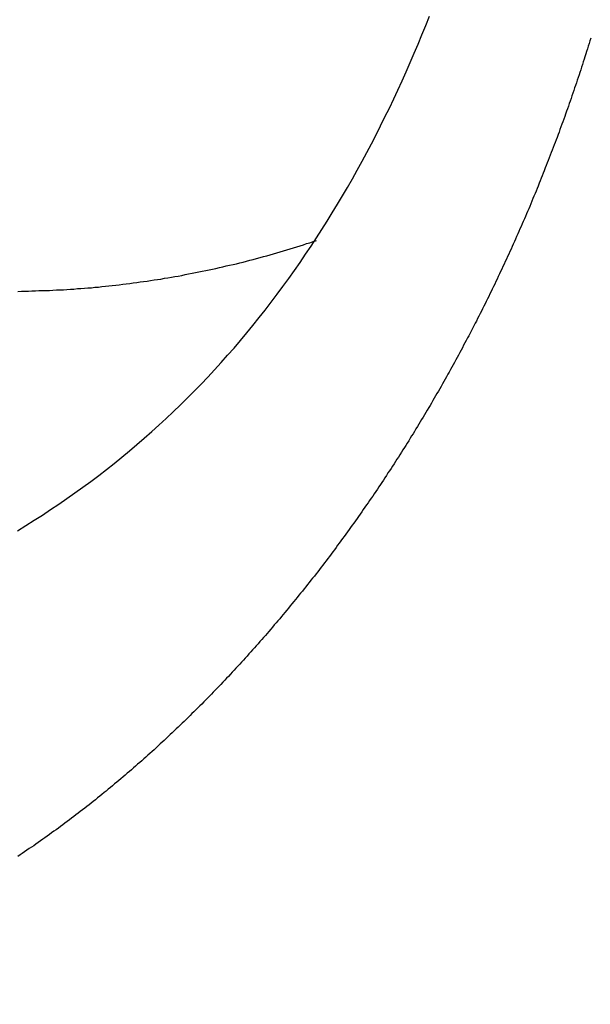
# Model space of a CAD drawing. Header units: millimetres. Extents: x -604189 to 881711, y -381903 to -7297.
# Tile 446 of 656: x -579556 to -579531, y -165098 to -165055. Entities that reach past the tile are written whole.
import ezdxf

# ---------------------------------------------------------------- set-up
doc = ezdxf.new("R2010")
doc.units = ezdxf.units.MM
doc.header["$LTSCALE"] = 100
doc.linetypes.add('0.5_0.5', pattern=[1, 0.5, -0.5])
doc.linetypes.add('ACAD_ISO04W100', pattern=[30.5, 24, -3, 0.5, -3])
doc.layers.get('Defpoints').update_dxf_attribs({"color": 30})
doc.layers.add('OPIS', color=7, linetype='Continuous')
doc.layers.add('strop osie', color=80, linetype='ACAD_ISO04W100', lineweight=5)
doc.styles.get("Standard").update_dxf_attribs({"font": 'romans.shx', "width": 0.5})
doc.dimstyles.new('1 50', dxfattribs={"dimtxt": 150, "dimasz": 80, "dimexe": 1, "dimexo": 1, "dimgap": 20, "dimtad": 1, "dimdec": 0, "dimlfac": 0.1, "dimtxsty": 'Standard', "dimblk": 'ARCHTICK', "dimcen": 200, "dimclrd": 2, "dimadec": 1, "dimazin": 0, "dimtfac": 1, "dimtdec": 0, "dimtmove": 0, "dimatfit": 3, "dimldrblk": 'ARCHTICK', "dimfxl": 120, "dimfxlon": 1, "dimtfill": 1, "dimarcsym": 0})

# ---------------------------------------------------------------- blocks, each defined once
blk = doc.blocks.new('_ArchTick')
at = {"layer": 'strop osie', "color": 0, "const_width": 0.15}
blk.add_lwpolyline([(-0.5, -0.5), (0.5, 0.5)], dxfattribs=at)
blk = doc.blocks.new('*D3294')
at = {"layer": 'Defpoints', "color": 0, "linetype": 'ByBlock', "lineweight": 5, "transparency": 16777216}
for p in [(-595783.126, -159420.303), (-593748.924, -159420.303), (-552118.935, -179940.303)]:
    blk.add_point(p, dxfattribs=at)
at = {"layer": 'OPIS', "color": 0, "linetype": 'Continuous', "lineweight": -2, "transparency": 16777216}
for p, q in [((-595723.126, -159420.303), (-595784.126, -159420.303)), ((-595723.126, -179940.303), (-595784.126, -179940.303))]:
    blk.add_line(p, q, dxfattribs=at)
at = {"layer": 'OPIS', "color": 2, "lineweight": -2, "transparency": 16777216}
blk.add_line((-595783.126, -179940.303), (-595783.126, -159420.303), dxfattribs=at)
at = {"layer": 'OPIS', "color": 2, "linetype": 'ByBlock', "lineweight": -2, "transparency": 16777216, "xscale": 80, "yscale": 80, "zscale": 80}
for p, rotation in [((-595783.126, -159420.303), 90), ((-595783.126, -179940.303), 270)]:
    blk.add_blockref('_ArchTick', p, dxfattribs=dict(at, rotation=rotation))
at = {"layer": 'OPIS', "color": 0, "linetype": 'ByBlock', "lineweight": 13, "transparency": 16777216, "insert": (-595878.126, -169680.303), "char_height": 150, "attachment_point": 5, "rotation": 90, "bg_fill": 3, "box_fill_scale": 1.1, "bg_fill_color": 256, "bg_fill_true_color": 13158600, "bg_fill_transparency": 0}
blk.add_mtext('2052', dxfattribs=at)

msp = doc.modelspace()

# ---------------------------------------------------------------- dimensions: what is measured, and where the dimension line sits
at = {"layer": 'OPIS', "color": 0, "linetype": 'ByBlock', "lineweight": 13}
dim = msp.add_linear_dim(base=(-595783.126, -159420.303), p1=(-552118.935, -179940.303), p2=(-593748.924, -159420.303), angle=90, dimstyle='1 50', override={"dimtmove": 1, "dimfxl": 60, "dimarcsym": 1}, dxfattribs=at)
dim.commit()
dim.dimension.update_dxf_attribs({"geometry": '*D3294', "text_midpoint": (-595878.126, -169680.303)})

# ---------------------------------------------------------------- next in the draw order: hatches: boundary and pattern name
at = {"layer": 'OPIS', "linetype": '0.5_0.5', "lineweight": 13}
h = msp.add_hatch(dxfattribs=at)
h.set_pattern_fill('ANSI37', color=0, scale=130)
h.set_pattern_definition([(45, (-597218.54, 256668.8), (-291.85832, 291.85832), []), (135, (-597218.54, 256668.8), (-291.85832, -291.85832), [])])
edge = h.paths.add_edge_path(flags=16)
edge.add_line((-570958.916, -168985.281), (-571058.916, -168985.281))
edge.add_line((-571058.916, -168985.281), (-572598.916, -168985.281))
edge.add_line((-572598.916, -168985.281), (-572598.915, -170470.3))
edge.add_line((-572598.915, -170470.3), (-570825.763, -170470.3))
edge.add_arc((-570508.916, -170339.099), 342.937, 180, 202.49364, ccw=False)
edge.add_arc((-570508.916, -170339.099), 342.937, 90, 180, ccw=False)
edge.add_line((-570508.916, -169996.163), (-570508.916, -169764.704))
edge.add_arc((-570058.916, -168985.281), 900, 180, 240, ccw=False)
edge = h.paths.add_edge_path(flags=17)
edge.add_line((-569358.915, -170085.281), (-569358.916, -168985.281))
edge.add_line((-569358.916, -168985.281), (-569358.917, -168985.281))
edge.add_line((-569358.917, -168985.281), (-569958.916, -168985.281))
edge.add_line((-569958.916, -168985.281), (-570058.916, -168985.281))
edge.add_line((-570058.916, -168985.281), (-570058.916, -168925.281))
edge.add_line((-570058.916, -168925.281), (-569958.916, -168925.281))
edge.add_line((-569958.916, -168925.281), (-569958.916, -168865.281))
edge.add_line((-569958.916, -168865.281), (-569358.916, -168865.281))
edge.add_line((-569358.916, -168865.281), (-569358.917, -166865.281))
edge.add_line((-569358.917, -166865.281), (-574098.917, -166865.286))
edge.add_line((-574098.917, -166865.286), (-574098.914, -171970.3))
edge.add_line((-574098.914, -171970.3), (-572608.913, -171970.3))
edge.add_line((-572608.913, -171970.3), (-571504.913, -170590.3))
edge.add_line((-571504.913, -170590.3), (-572718.915, -170590.3))
edge.add_line((-572718.915, -170590.3), (-572718.916, -168865.281))
edge.add_line((-572718.916, -168865.281), (-571058.916, -168865.281))
edge.add_line((-571058.916, -168865.281), (-571058.916, -168925.281))
edge.add_line((-571058.916, -168925.281), (-570958.916, -168925.281))
edge.add_line((-570958.916, -168925.281), (-570958.916, -168985.281))
edge.add_arc((-570058.916, -168985.281), 900, 180, 240)
edge.add_line((-570508.916, -169764.704), (-570508.916, -169996.163))
edge.add_arc((-570508.916, -170339.099), 342.937, 0, 90, ccw=False)
edge.add_arc((-570508.916, -170339.099), 342.937, 208.97989, 360, ccw=False)
edge.add_line((-570808.913, -170505.253), (-570808.913, -171171.086))
edge.add_arc((-570808.913, -171220.3), 49.214, 0, 90, ccw=False)
edge.add_arc((-570808.913, -171220.3), 49.214, 270, 360, ccw=False)
edge.add_line((-570808.913, -171269.514), (-570808.913, -171970.3))
edge.add_line((-570808.913, -171970.3), (-569358.914, -171970.3))
edge.add_line((-569358.914, -171970.3), (-569358.915, -170085.281))
h.paths.add_polyline_path([(-561118.924, -159870.303), (-590334.655, -159870.303), (-590334.655, -161470.303), (-562318.924, -161470.303), (-562318.924, -172095.292), (-561118.924, -172095.291), (-561118.924, -168350.303), (-552073.919, -168350.303), (-552073.92, -167150.303), (-561118.924, -167150.303)])
h.paths.add_polyline_path([(-572856.927, -169813.68), (-569451.07, -169813.68), (-569451.07, -169408.68), (-572856.927, -169408.68)], flags=16)
at = {"layer": 'OPIS', "linetype": 'ByBlock', "lineweight": 15}
h = msp.add_hatch(dxfattribs=at)
h.set_pattern_fill('ANSI37', color=0, scale=80, angle=45)
h.set_pattern_definition([(90, (-298582.96, 32475.8), (-254, 0), []), (180, (-298582.96, 32475.8), (-3e-14, -254), [])])
edge = h.paths.add_edge_path()
edge.add_arc((-579589.086, -167378.931), 50, 0, 90)
edge.add_line((-579589.086, -167328.931), (-579794.086, -167328.93))
edge.add_arc((-579794.086, -167378.93), 50, 89.9996, 180)
edge.add_line((-579844.086, -167378.93), (-579844.086, -167822.93))
edge.add_arc((-579794.086, -167822.93), 50, 180, 270)
edge.add_line((-579794.086, -167872.93), (-579589.085, -167872.931))
edge.add_arc((-579589.086, -167822.931), 50, 270.0014, 360)
edge.add_line((-579539.086, -167822.931), (-579539.086, -167378.931))
edge = h.paths.add_edge_path()
edge.add_arc((-579589.086, -167378.931), 50, 0, 90)
edge.add_line((-579589.086, -167328.931), (-579794.086, -167328.93))
edge.add_arc((-579794.086, -167378.93), 50, 89.9996, 180)
edge.add_line((-579844.086, -167378.93), (-579844.086, -167822.93))
edge.add_arc((-579794.086, -167822.93), 50, 180, 270)
edge.add_line((-579794.086, -167872.93), (-579589.085, -167872.931))
edge.add_arc((-579589.086, -167822.931), 50, 270.0014, 360)
edge.add_line((-579539.086, -167822.931), (-579539.086, -167378.931))
edge = h.paths.add_edge_path()
edge.add_line((-579899.087, -167300.93), (-579424.086, -167300.93))
edge.add_line((-579424.086, -167300.93), (-579424.086, -167900.93))
edge.add_line((-579424.086, -167900.93), (-579898.789, -167900.93))
edge.add_arc((-579899.086, -167892.935), 8, 180, 272.1285, ccw=False)
edge.add_line((-579907.086, -167892.935), (-579907.086, -167308.93))
edge.add_arc((-579899.086, -167308.93), 8, 90.0036, 180, ccw=False)
h.paths.add_polyline_path([(-581519.932, -164217.829), (-581520.004, -164223.092), (-581520.079, -164228.355), (-581520.156, -164233.617), (-581520.235, -164238.88), (-581520.318, -164244.143), (-581520.402, -164249.406), (-581520.489, -164254.669), (-581520.579, -164259.931), (-581520.671, -164265.194), (-581520.766, -164270.457), (-581520.863, -164275.719), (-581520.962, -164280.982), (-581521.064, -164286.244), (-581521.169, -164291.506), (-581521.276, -164296.769), (-581521.386, -164302.031), (-581521.498, -164307.293), (-581521.613, -164312.556), (-581521.73, -164317.818), (-581521.85, -164323.08), (-581521.972, -164328.342), (-581522.097, -164333.604), (-581522.225, -164338.866), (-581522.355, -164344.127), (-581522.488, -164349.389), (-581522.623, -164354.651), (-581522.76, -164359.913), (-581522.901, -164365.174), (-581523.043, -164370.436), (-581523.189, -164375.697), (-581523.337, -164380.958), (-581523.487, -164386.22), (-581523.64, -164391.481), (-581523.795, -164396.742), (-581523.953, -164402.003), (-581874.489, -164402.003), (-581874.664, -164396.198), (-581874.835, -164390.392), (-581875.003, -164384.587), (-581875.168, -164378.781), (-581875.329, -164372.976), (-581875.488, -164367.17), (-581875.643, -164361.364), (-581875.796, -164355.558), (-581875.945, -164349.752), (-581876.092, -164343.946), (-581876.235, -164338.14), (-581876.375, -164332.334), (-581876.512, -164326.527), (-581876.646, -164320.721), (-581876.777, -164314.914), (-581876.904, -164309.108), (-581877.029, -164303.301), (-581877.151, -164297.495), (-581877.269, -164291.688), (-581877.385, -164285.881), (-581877.497, -164280.074), (-581877.606, -164274.267), (-581877.713, -164268.461), (-581877.816, -164262.653), (-581877.916, -164256.846), (-581878.014, -164251.039), (-581878.108, -164245.232), (-581878.199, -164239.425), (-581878.287, -164233.618), (-581878.372, -164227.81), (-581878.454, -164222.003), (-581878.533, -164216.196), (-581878.609, -164210.388), (-581878.682, -164204.581), (-581878.751, -164198.773), (-581878.818, -164192.966), (-581878.881, -164187.158), (-581878.941, -164181.35), (-581878.997, -164175.543), (-581879.051, -164169.735), (-581879.101, -164163.927), (-581879.147, -164158.12), (-581879.191, -164152.312), (-581879.231, -164146.504), (-581879.267, -164140.696), (-581879.301, -164134.888), (-581879.332, -164129.081), (-581879.361, -164123.273), (-581879.388, -164117.465), (-581879.413, -164111.657), (-581879.437, -164105.849), (-581879.459, -164100.041), (-581879.475, -164094.233), (-581879.48, -164088.425), (-581879.472, -164082.617), (-581879.448, -164076.809), (-581879.406, -164071.002), (-581879.347, -164065.194), (-581879.269, -164059.387), (-581879.171, -164053.58), (-581879.054, -164047.773), (-581878.917, -164041.967), (-581878.759, -164036.161), (-581878.581, -164030.356), (-581878.381, -164024.551), (-581878.159, -164018.747), (-581877.914, -164012.944), (-581877.642, -164007.143), (-581877.341, -164001.342), (-581877.009, -163995.544), (-581876.642, -163989.748), (-581876.238, -163983.954), (-581875.795, -163978.163), (-581875.304, -163972.376), (-581874.753, -163966.594), (-581874.129, -163960.82), (-581873.419, -163955.056), (-581872.605, -163949.306), (-581871.67, -163943.574), (-581870.596, -163937.865), (-581869.362, -163932.188), (-581867.941, -163926.557), (-581866.302, -163920.987), (-581864.416, -163915.495), (-581862.246, -163910.11), (-581859.744, -163904.869), (-581856.869, -163899.824), (-581853.582, -163895.036), (-581849.851, -163890.591), (-581845.671, -163886.563), (-581841.105, -163882.977), (-581836.224, -163879.833), (-581831.097, -163877.106), (-581825.784, -163874.761), (-581820.336, -163872.759), (-581814.785, -163871.064), (-581809.154, -163869.636), (-581803.468, -163868.44), (-581797.747, -163867.44), (-581792, -163866.603), (-581786.235, -163865.9), (-581780.458, -163865.297), (-581774.674, -163864.778), (-581768.884, -163864.334), (-581763.088, -163863.958), (-581757.289, -163863.646), (-581751.486, -163863.39), (-581745.681, -163863.186), (-581739.874, -163863.026), (-581734.068, -163862.906), (-581728.26, -163862.819), (-581722.453, -163862.761), (-581716.645, -163862.725), (-581710.837, -163862.707), (-581705.029, -163862.7), (-581699.221, -163862.698), (-581693.958, -163862.699), (-581688.694, -163862.704), (-581683.431, -163862.718), (-581678.167, -163862.744), (-581672.904, -163862.788), (-581667.641, -163862.852), (-581662.379, -163862.942), (-581657.117, -163863.062), (-581651.856, -163863.215), (-581646.596, -163863.407), (-581641.337, -163863.64), (-581636.081, -163863.919), (-581630.828, -163864.249), (-581625.579, -163864.634), (-581620.334, -163865.078), (-581615.096, -163865.587), (-581609.864, -163866.17), (-581604.645, -163866.847), (-581599.442, -163867.642), (-581594.263, -163868.578), (-581589.115, -163869.676), (-581584.013, -163870.965), (-581578.971, -163872.474), (-581574.009, -163874.23), (-581569.153, -163876.259), (-581564.436, -163878.591), (-581559.896, -163881.253), (-581555.585, -163884.268), (-581551.554, -163887.652), (-581547.857, -163891.394), (-581544.534, -163895.471), (-581541.574, -163899.824), (-581538.952, -163904.387), (-581536.64, -163909.114), (-581534.606, -163913.968), (-581532.817, -163918.918), (-581531.241, -163923.939), (-581529.854, -163929.016), (-581528.636, -163934.137), (-581527.564, -163939.29), (-581526.619, -163944.467), (-581525.784, -163949.663), (-581525.048, -163954.875), (-581524.397, -163960.099), (-581523.818, -163965.33), (-581523.302, -163970.568), (-581522.84, -163975.811), (-581522.421, -163981.058), (-581522.037, -163986.308), (-581521.685, -163991.559), (-581521.363, -163996.813), (-581521.067, -164002.068), (-581520.796, -164007.324), (-581520.549, -164012.582), (-581520.322, -164017.84), (-581520.116, -164023.1), (-581519.928, -164028.36), (-581519.759, -164033.621), (-581519.607, -164038.882), (-581519.472, -164044.144), (-581519.354, -164049.406), (-581519.252, -164054.668), (-581519.166, -164059.931), (-581519.096, -164065.194), (-581519.041, -164070.457), (-581519.001, -164075.72), (-581518.976, -164080.984), (-581518.964, -164086.247), (-581518.964, -164091.51), (-581518.974, -164096.774), (-581518.991, -164102.037), (-581519.012, -164107.301), (-581519.034, -164112.564), (-581519.057, -164117.828), (-581519.081, -164123.091), (-581519.107, -164128.354), (-581519.135, -164133.618), (-581519.165, -164138.881), (-581519.197, -164144.144), (-581519.232, -164149.408), (-581519.269, -164154.671), (-581519.31, -164159.934), (-581519.353, -164165.198), (-581519.399, -164170.461), (-581519.447, -164175.724), (-581519.498, -164180.987), (-581519.552, -164186.25), (-581519.609, -164191.513), (-581519.668, -164196.777), (-581519.73, -164202.04), (-581519.795, -164207.303), (-581519.862, -164212.566)])
h.paths.add_polyline_path([(-582118.924, -164407.051), (-579418.924, -164407.051), (-579418.924, -162910.783), (-582118.924, -162910.783)])
h.paths.add_polyline_path([(-581950.717, -164839.225), (-581944.91, -164839.127), (-581939.103, -164839.033), (-581933.295, -164838.942), (-581927.488, -164838.854), (-581921.681, -164838.769), (-581915.873, -164838.687), (-581910.066, -164838.608), (-581904.259, -164838.532), (-581898.451, -164838.459), (-581892.644, -164838.39), (-581886.836, -164838.323), (-581881.028, -164838.26), (-581875.221, -164838.2), (-581869.413, -164838.144), (-581863.605, -164838.09), (-581857.798, -164838.04), (-581851.99, -164837.994), (-581846.182, -164837.95), (-581840.374, -164837.91), (-581834.567, -164837.874), (-581828.759, -164837.84), (-581822.951, -164837.809), (-581817.143, -164837.78), (-581811.335, -164837.753), (-581805.527, -164837.728), (-581799.719, -164837.704), (-581793.912, -164837.682), (-581788.104, -164837.666), (-581782.296, -164837.661), (-581776.488, -164837.669), (-581770.68, -164837.693), (-581764.872, -164837.735), (-581759.065, -164837.794), (-581753.257, -164837.872), (-581747.45, -164837.97), (-581741.643, -164838.087), (-581735.837, -164838.224), (-581730.031, -164838.382), (-581724.226, -164838.56), (-581718.422, -164838.76), (-581712.618, -164838.982), (-581706.815, -164839.227), (-581701.013, -164839.499), (-581695.213, -164839.8), (-581689.415, -164840.132), (-581683.618, -164840.499), (-581677.825, -164840.903), (-581672.034, -164841.346), (-581666.246, -164841.837), (-581660.465, -164842.388), (-581654.691, -164843.012), (-581648.927, -164843.722), (-581643.176, -164844.536), (-581637.444, -164845.471), (-581631.736, -164846.545), (-581626.059, -164847.779), (-581620.428, -164849.2), (-581614.858, -164850.839), (-581609.366, -164852.725), (-581603.98, -164854.895), (-581598.739, -164857.397), (-581593.694, -164860.272), (-581588.906, -164863.559), (-581584.462, -164867.29), (-581580.433, -164871.47), (-581576.847, -164876.036), (-581573.704, -164880.917), (-581570.976, -164886.044), (-581568.631, -164891.357), (-581566.63, -164896.805), (-581564.934, -164902.356), (-581563.507, -164907.987), (-581562.31, -164913.673), (-581561.31, -164919.394), (-581560.474, -164925.141), (-581559.77, -164930.906), (-581559.168, -164936.683), (-581558.648, -164942.467), (-581558.204, -164948.257), (-581557.829, -164954.053), (-581557.516, -164959.852), (-581557.261, -164965.655), (-581557.056, -164971.46), (-581556.897, -164977.267), (-581556.776, -164983.073), (-581556.69, -164988.881), (-581556.631, -164994.688), (-581556.596, -165000.496), (-581556.577, -165006.304), (-581556.57, -165012.112), (-581556.569, -165017.92), (-581556.57, -165023.183), (-581556.575, -165028.447), (-581556.588, -165033.71), (-581556.615, -165038.974), (-581556.658, -165044.237), (-581556.723, -165049.5), (-581556.813, -165054.762), (-581556.932, -165060.024), (-581557.086, -165065.285), (-581557.277, -165070.545), (-581557.51, -165075.804), (-581557.79, -165081.06), (-581558.119, -165086.313), (-581558.504, -165091.562), (-581558.949, -165096.807), (-581559.458, -165102.045), (-581560.04, -165107.276), (-581560.717, -165112.496), (-581561.513, -165117.699), (-581562.448, -165122.878), (-581563.547, -165128.026), (-581564.836, -165133.128), (-581566.345, -165138.17), (-581568.1, -165143.132), (-581570.129, -165147.988), (-581572.461, -165152.705), (-581575.123, -165157.245), (-581578.139, -165161.556), (-581581.522, -165165.587), (-581585.265, -165169.284), (-581589.342, -165172.607), (-581593.694, -165175.567), (-581598.257, -165178.189), (-581602.985, -165180.501), (-581607.838, -165182.535), (-581612.788, -165184.324), (-581617.81, -165185.9), (-581622.887, -165187.287), (-581628.007, -165188.505), (-581633.16, -165189.577), (-581638.337, -165190.522), (-581643.534, -165191.357), (-581648.746, -165192.093), (-581653.969, -165192.744), (-581659.201, -165193.323), (-581664.439, -165193.839), (-581669.682, -165194.301), (-581674.929, -165194.72), (-581680.178, -165195.104), (-581685.43, -165195.456), (-581690.683, -165195.778), (-581695.938, -165196.074), (-581701.195, -165196.345), (-581706.452, -165196.592), (-581711.711, -165196.819), (-581716.97, -165197.025), (-581722.23, -165197.213), (-581727.491, -165197.382), (-581732.752, -165197.534), (-581738.014, -165197.669), (-581743.276, -165197.787), (-581748.539, -165197.889), (-581753.801, -165197.975), (-581759.064, -165198.045), (-581764.327, -165198.1), (-581769.591, -165198.14), (-581774.854, -165198.165), (-581780.118, -165198.177), (-581785.381, -165198.177), (-581790.644, -165198.167), (-581795.908, -165198.15), (-581801.171, -165198.129), (-581806.435, -165198.107), (-581811.698, -165198.084), (-581816.961, -165198.06), (-581822.225, -165198.034), (-581827.488, -165198.006), (-581832.752, -165197.976), (-581838.015, -165197.944), (-581843.278, -165197.909), (-581848.541, -165197.872), (-581853.805, -165197.831), (-581859.068, -165197.788), (-581864.331, -165197.742), (-581869.594, -165197.694), (-581874.858, -165197.643), (-581880.121, -165197.589), (-581885.384, -165197.532), (-581890.647, -165197.473), (-581895.91, -165197.411), (-581901.173, -165197.346), (-581906.436, -165197.279), (-581911.699, -165197.209), (-581916.962, -165197.137), (-581922.225, -165197.062), (-581927.488, -165196.985), (-581932.751, -165196.906), (-581938.014, -165196.823), (-581943.276, -165196.739), (-581948.539, -165196.652), (-581953.802, -165196.562), (-581959.064, -165196.47), (-581964.327, -165196.375), (-581969.59, -165196.278), (-581974.852, -165196.179), (-581980.115, -165196.077), (-581985.377, -165195.972), (-581990.639, -165195.865), (-581995.902, -165195.755), (-582001.164, -165195.643), (-582006.426, -165195.528), (-582011.688, -165195.411), (-582016.95, -165195.291), (-582022.212, -165195.169), (-582027.474, -165195.044), (-582032.736, -165194.916), (-582037.998, -165194.786), (-582043.26, -165194.653), (-582048.521, -165194.518), (-582053.783, -165194.381), (-582059.045, -165194.24), (-582064.306, -165194.098), (-582069.568, -165193.952), (-582074.829, -165193.804), (-582080.09, -165193.654), (-582085.351, -165193.501), (-582090.613, -165193.346), (-582095.874, -165193.188), (-582095.874, -164842.652), (-582090.068, -164842.477), (-582084.263, -164842.306), (-582078.457, -164842.138), (-582072.652, -164841.973), (-582066.846, -164841.812), (-582061.04, -164841.653), (-582055.235, -164841.498), (-582049.429, -164841.345), (-582043.623, -164841.196), (-582037.817, -164841.049), (-582032.01, -164840.906), (-582026.204, -164840.766), (-582020.398, -164840.629), (-582014.591, -164840.495), (-582008.785, -164840.364), (-582002.978, -164840.237), (-581997.172, -164840.112), (-581991.365, -164839.99), (-581985.558, -164839.872), (-581979.752, -164839.756), (-581973.945, -164839.644), (-581968.138, -164839.535), (-581962.331, -164839.428), (-581956.524, -164839.325)])
edge = h.paths.add_edge_path()
edge.add_arc((-581748.924, -162268.543), 50, 0, 90.0004)
edge.add_line((-581748.924, -162218.543), (-581953.924, -162218.545))
edge.add_arc((-581953.924, -162268.545), 50, 90.0009, 180)
edge.add_line((-582003.924, -162268.545), (-582003.924, -162712.545))
edge.add_arc((-581953.924, -162712.545), 50, 180, 270.0022)
edge.add_line((-581953.922, -162762.545), (-581748.923, -162762.543))
edge.add_arc((-581748.924, -162712.543), 50, 270.0009, 360)
edge.add_line((-581698.924, -162712.543), (-581698.924, -162268.543))
edge = h.paths.add_edge_path()
edge.add_arc((-581748.924, -161668.543), 50, 0, 90.0004)
edge.add_line((-581748.924, -161618.543), (-581953.924, -161618.545))
edge.add_arc((-581953.924, -161668.545), 50, 90.0009, 180)
edge.add_line((-582003.924, -161668.545), (-582003.924, -162112.545))
edge.add_arc((-581953.924, -162112.545), 50, 180, 270.0022)
edge.add_line((-581953.922, -162162.545), (-581748.923, -162162.543))
edge.add_arc((-581748.924, -162112.543), 50, 270.0009, 360)
edge.add_line((-581698.924, -162112.543), (-581698.924, -161668.543))
h.paths.add_polyline_path([(-582118.924, -162790.543), (-579418.924, -162790.543), (-579418.924, -161590.543), (-582118.924, -161590.543)])
edge = h.paths.add_edge_path()
edge.add_arc((-579794.086, -168270.003), 50, 89.9996, 180)
edge.add_line((-579844.086, -168270.003), (-579844.086, -168714.003))
edge.add_arc((-579794.086, -168714.003), 50, 180, 270)
edge.add_line((-579794.086, -168764.003), (-579589.085, -168764.004))
edge.add_arc((-579589.086, -168714.004), 50, 270.0014, 360)
edge.add_line((-579539.086, -168714.004), (-579539.086, -168270.004))
edge.add_arc((-579589.086, -168270.004), 50, 0, 90)
edge.add_line((-579589.086, -168220.004), (-579794.086, -168220.003))
edge = h.paths.add_edge_path()
edge.add_arc((-579589.086, -169161.078), 50, 0, 90)
edge.add_line((-579589.086, -169111.078), (-579794.086, -169111.076))
edge.add_arc((-579794.086, -169161.076), 50, 89.9996, 180)
edge.add_line((-579844.086, -169161.076), (-579844.086, -169605.076))
edge.add_arc((-579794.086, -169605.076), 50, 180, 270)
edge.add_line((-579794.086, -169655.076), (-579589.085, -169655.078))
edge.add_arc((-579589.086, -169605.078), 50, 270.0014, 360)
edge.add_line((-579539.086, -169605.078), (-579539.086, -169161.078))
edge = h.paths.add_edge_path()
edge.add_arc((-579794.086, -170052.15), 50, 89.9996, 180)
edge.add_line((-579844.086, -170052.15), (-579844.086, -170496.15))
edge.add_arc((-579794.086, -170496.15), 50, 180, 270)
edge.add_line((-579794.086, -170546.15), (-579589.085, -170546.151))
edge.add_arc((-579589.086, -170496.151), 50, 270.0014, 360)
edge.add_line((-579539.086, -170496.151), (-579539.086, -170052.151))
edge.add_arc((-579589.086, -170052.151), 50, 0, 90)
edge.add_line((-579589.086, -170002.151), (-579794.086, -170002.15))
edge = h.paths.add_edge_path()
edge.add_arc((-579794.086, -170943.223), 50, 89.9996, 180)
edge.add_line((-579844.086, -170943.223), (-579844.086, -171387.223))
edge.add_arc((-579794.086, -171387.223), 50, 180, 270)
edge.add_line((-579794.086, -171437.223), (-579589.085, -171437.224))
edge.add_arc((-579589.086, -171387.224), 50, 270.0014, 360)
edge.add_line((-579539.086, -171387.224), (-579539.086, -170943.224))
edge.add_arc((-579589.086, -170943.224), 50, 0, 90)
edge.add_line((-579589.086, -170893.224), (-579794.086, -170893.223))
h.paths.add_polyline_path([(-579418.924, -164527.291), (-582118.924, -164527.291), (-582118.924, -171970.3), (-579418.924, -171970.3)])

# ---------------------------------------------------------------- next in the draw order: linework, layer by layer
at = {"color": 0}
for points in [[(-579556.163, -165077.638, 0), (-579555.795, -165077.408, 0), (-579555.43, -165077.178, 0), (-579555.068, -165076.948, 0), (-579554.708, -165076.708, 0), (-579554.351, -165076.468, 0), (-579553.996, -165076.228, 0), (-579553.645, -165075.978, 0), (-579553.296, -165075.728, 0), (-579552.949, -165075.478, 0), (-579552.606, -165075.218, 0), (-579552.266, -165074.948, 0), (-579551.929, -165074.688, 0), (-579551.594, -165074.418, 0), (-579551.263, -165074.138, 0), (-579550.935, -165073.868, 0), (-579550.61, -165073.588, 0), (-579550.288, -165073.298, 0), (-579549.97, -165073.008, 0), (-579549.654, -165072.718, 0), (-579549.342, -165072.428, 0), (-579549.034, -165072.128, 0), (-579548.729, -165071.828, 0), (-579548.427, -165071.528, 0), (-579548.128, -165071.218, 0), (-579547.833, -165070.908, 0), (-579547.542, -165070.598, 0), (-579547.253, -165070.278, 0), (-579546.968, -165069.958, 0), (-579546.686, -165069.638, 0), (-579546.407, -165069.308, 0), (-579546.132, -165068.978, 0), (-579545.86, -165068.648, 0), (-579545.591, -165068.308, 0), (-579545.325, -165067.978, 0), (-579545.063, -165067.638, 0), (-579544.804, -165067.288, 0), (-579544.548, -165066.948, 0), (-579544.295, -165066.598, 0), (-579544.045, -165066.248, 0), (-579543.799, -165065.898, 0), (-579543.555, -165065.538, 0), (-579543.315, -165065.178, 0), (-579543.078, -165064.818, 0), (-579542.844, -165064.458, 0), (-579542.613, -165064.088, 0), (-579542.386, -165063.718, 0), (-579542.161, -165063.348, 0), (-579541.939, -165062.978, 0), (-579541.721, -165062.608, 0), (-579541.505, -165062.228, 0), (-579541.293, -165061.848, 0), (-579541.084, -165061.468, 0), (-579540.877, -165061.088, 0), (-579540.674, -165060.698, 0), (-579540.474, -165060.308, 0), (-579540.276, -165059.918, 0), (-579540.082, -165059.528, 0), (-579539.89, -165059.138, 0), (-579539.702, -165058.738, 0), (-579539.516, -165058.348, 0), (-579539.334, -165057.948, 0), (-579539.154, -165057.548, 0), (-579538.977, -165057.148, 0), (-579538.803, -165056.738, 0), (-579538.632, -165056.338, 0), (-579538.464, -165055.928, 0), (-579538.299, -165055.518, 0), (-579538.136, -165055.108, 0)], [(-579531.083, -165056.078, 0), (-579531.118, -165056.198, 0), (-579531.154, -165056.308, 0), (-579531.19, -165056.428, 0), (-579531.226, -165056.538, 0), (-579531.262, -165056.658, 0), (-579531.298, -165056.768, 0), (-579531.335, -165056.888, 0), (-579531.371, -165056.998, 0), (-579531.408, -165057.118, 0), (-579531.445, -165057.228, 0), (-579531.482, -165057.348, 0), (-579531.52, -165057.458, 0), (-579531.557, -165057.578, 0), (-579531.595, -165057.688, 0), (-579531.633, -165057.798, 0), (-579531.671, -165057.918, 0), (-579531.709, -165058.028, 0), (-579531.747, -165058.148, 0), (-579531.786, -165058.258, 0), (-579531.825, -165058.368, 0), (-579531.864, -165058.488, 0), (-579531.903, -165058.598, 0), (-579531.942, -165058.718, 0), (-579531.981, -165058.828, 0), (-579532.021, -165058.938, 0), (-579532.061, -165059.058, 0), (-579532.101, -165059.168, 0), (-579532.141, -165059.278, 0), (-579532.181, -165059.398, 0), (-579532.222, -165059.508, 0), (-579532.262, -165059.618, 0), (-579532.303, -165059.738, 0), (-579532.344, -165059.848, 0), (-579532.386, -165059.958, 0), (-579532.427, -165060.078, 0), (-579532.468, -165060.188, 0), (-579532.51, -165060.298, 0), (-579532.552, -165060.418, 0), (-579532.594, -165060.528, 0), (-579532.636, -165060.638, 0), (-579532.679, -165060.748, 0), (-579532.721, -165060.868, 0), (-579532.764, -165060.978, 0), (-579532.807, -165061.088, 0), (-579532.85, -165061.198, 0), (-579532.894, -165061.318, 0), (-579532.937, -165061.428, 0), (-579532.981, -165061.538, 0), (-579533.025, -165061.648, 0), (-579533.069, -165061.758, 0), (-579533.113, -165061.878, 0), (-579533.157, -165061.988, 0), (-579533.202, -165062.098, 0), (-579533.246, -165062.208, 0), (-579533.291, -165062.318, 0), (-579533.336, -165062.428, 0), (-579533.381, -165062.548, 0), (-579533.427, -165062.658, 0), (-579533.472, -165062.768, 0), (-579533.518, -165062.878, 0), (-579533.564, -165062.988, 0), (-579533.61, -165063.098, 0), (-579533.656, -165063.208, 0), (-579533.703, -165063.328, 0), (-579533.75, -165063.438, 0), (-579533.796, -165063.548, 0), (-579533.843, -165063.658, 0), (-579533.891, -165063.768, 0), (-579533.938, -165063.878, 0), (-579533.985, -165063.988, 0), (-579534.033, -165064.098, 0), (-579534.081, -165064.208, 0), (-579534.129, -165064.318, 0), (-579534.177, -165064.428, 0), (-579534.226, -165064.538, 0), (-579534.274, -165064.648, 0), (-579534.323, -165064.758, 0), (-579534.372, -165064.868, 0), (-579534.421, -165064.978, 0), (-579534.47, -165065.088, 0), (-579534.52, -165065.198, 0), (-579534.569, -165065.308, 0), (-579534.619, -165065.418, 0), (-579534.669, -165065.528, 0), (-579534.719, -165065.638, 0), (-579534.769, -165065.748, 0), (-579534.82, -165065.858, 0), (-579534.871, -165065.968, 0), (-579534.921, -165066.078, 0), (-579534.972, -165066.188, 0), (-579535.024, -165066.288, 0), (-579535.075, -165066.398, 0), (-579535.127, -165066.508, 0), (-579535.178, -165066.618, 0), (-579535.23, -165066.728, 0), (-579535.282, -165066.838, 0), (-579535.335, -165066.948, 0), (-579535.387, -165067.058, 0), (-579535.44, -165067.158, 0), (-579535.492, -165067.268, 0), (-579535.545, -165067.378, 0), (-579535.598, -165067.488, 0), (-579535.652, -165067.598, 0), (-579535.705, -165067.698, 0), (-579535.759, -165067.808, 0), (-579535.813, -165067.918, 0), (-579535.867, -165068.028, 0), (-579535.921, -165068.128, 0), (-579535.975, -165068.238, 0), (-579536.03, -165068.348, 0), (-579536.085, -165068.458, 0), (-579536.139, -165068.558, 0), (-579536.194, -165068.668, 0), (-579536.25, -165068.778, 0), (-579536.305, -165068.878, 0), (-579536.361, -165068.988, 0), (-579536.417, -165069.098, 0), (-579536.472, -165069.198, 0), (-579536.529, -165069.308, 0), (-579536.585, -165069.418, 0), (-579536.641, -165069.518, 0), (-579536.698, -165069.628, 0), (-579536.755, -165069.738, 0), (-579536.812, -165069.838, 0), (-579536.869, -165069.948, 0), (-579536.926, -165070.048, 0), (-579536.984, -165070.158, 0), (-579537.042, -165070.268, 0), (-579537.099, -165070.368, 0), (-579537.158, -165070.478, 0), (-579537.216, -165070.578, 0), (-579537.274, -165070.688, 0), (-579537.333, -165070.788, 0), (-579537.391, -165070.898, 0), (-579537.45, -165070.998, 0), (-579537.509, -165071.108, 0), (-579537.569, -165071.208, 0), (-579537.628, -165071.318, 0), (-579537.688, -165071.418, 0), (-579537.748, -165071.528, 0), (-579537.808, -165071.628, 0), (-579537.868, -165071.728, 0), (-579537.928, -165071.838, 0), (-579537.989, -165071.938, 0), (-579538.049, -165072.048, 0), (-579538.11, -165072.148, 0), (-579538.171, -165072.248, 0), (-579538.232, -165072.358, 0), (-579538.294, -165072.458, 0), (-579538.355, -165072.558, 0), (-579538.417, -165072.668, 0), (-579538.479, -165072.768, 0), (-579538.541, -165072.868, 0), (-579538.603, -165072.978, 0), (-579538.666, -165073.078, 0), (-579538.728, -165073.178, 0), (-579538.791, -165073.288, 0), (-579538.854, -165073.388, 0), (-579538.917, -165073.488, 0), (-579538.98, -165073.588, 0), (-579539.044, -165073.698, 0), (-579539.108, -165073.798, 0), (-579539.171, -165073.898, 0), (-579539.235, -165073.998, 0), (-579539.3, -165074.098, 0), (-579539.364, -165074.198, 0), (-579539.428, -165074.308, 0), (-579539.493, -165074.408, 0), (-579539.558, -165074.508, 0), (-579539.623, -165074.608, 0), (-579539.688, -165074.708, 0), (-579539.754, -165074.808, 0), (-579539.819, -165074.908, 0), (-579539.885, -165075.008, 0), (-579539.951, -165075.108, 0), (-579540.017, -165075.218, 0), (-579540.083, -165075.318, 0), (-579540.15, -165075.418, 0), (-579540.216, -165075.518, 0), (-579540.283, -165075.618, 0), (-579540.35, -165075.718, 0), (-579540.417, -165075.818, 0), (-579540.485, -165075.918, 0), (-579540.552, -165076.018, 0), (-579540.62, -165076.118, 0), (-579540.688, -165076.208, 0), (-579540.756, -165076.308, 0), (-579540.824, -165076.408, 0), (-579540.892, -165076.508, 0), (-579540.961, -165076.608, 0), (-579541.03, -165076.708, 0), (-579541.099, -165076.808, 0), (-579541.168, -165076.908, 0), (-579541.237, -165077.008, 0), (-579541.306, -165077.098, 0), (-579541.376, -165077.198, 0), (-579541.446, -165077.298, 0), (-579541.516, -165077.398, 0), (-579541.586, -165077.498, 0), (-579541.656, -165077.588, 0), (-579541.727, -165077.688, 0), (-579541.797, -165077.788, 0), (-579541.868, -165077.888, 0), (-579541.939, -165077.978, 0), (-579542.01, -165078.078, 0), (-579542.082, -165078.178, 0), (-579542.153, -165078.268, 0), (-579542.225, -165078.368, 0), (-579542.297, -165078.468, 0), (-579542.369, -165078.558, 0), (-579542.441, -165078.658, 0), (-579542.514, -165078.758, 0), (-579542.586, -165078.848, 0), (-579542.659, -165078.948, 0), (-579542.732, -165079.038, 0), (-579542.805, -165079.138, 0), (-579542.878, -165079.228, 0), (-579542.952, -165079.328, 0), (-579543.025, -165079.428, 0), (-579543.099, -165079.518, 0), (-579543.173, -165079.618, 0), (-579543.247, -165079.708, 0), (-579543.322, -165079.798, 0), (-579543.396, -165079.898, 0), (-579543.471, -165079.988, 0), (-579543.546, -165080.088, 0), (-579543.621, -165080.178, 0), (-579543.696, -165080.278, 0), (-579543.771, -165080.368, 0), (-579543.847, -165080.458, 0), (-579543.923, -165080.558, 0), (-579543.999, -165080.648, 0), (-579544.075, -165080.738, 0), (-579544.151, -165080.838, 0), (-579544.227, -165080.928, 0), (-579544.304, -165081.018, 0), (-579544.381, -165081.118, 0), (-579544.458, -165081.208, 0), (-579544.535, -165081.298, 0), (-579544.612, -165081.388, 0), (-579544.689, -165081.488, 0), (-579544.767, -165081.578, 0), (-579544.845, -165081.668, 0), (-579544.923, -165081.758, 0), (-579545.001, -165081.848, 0), (-579545.079, -165081.938, 0), (-579545.158, -165082.038, 0), (-579545.237, -165082.128, 0), (-579545.315, -165082.218, 0), (-579545.394, -165082.308, 0), (-579545.474, -165082.398, 0), (-579545.553, -165082.488, 0), (-579545.632, -165082.578, 0), (-579545.712, -165082.668, 0), (-579545.792, -165082.758, 0), (-579545.872, -165082.848, 0), (-579545.952, -165082.938, 0), (-579546.033, -165083.028, 0), (-579546.113, -165083.118, 0), (-579546.194, -165083.208, 0), (-579546.275, -165083.298, 0), (-579546.356, -165083.388, 0), (-579546.437, -165083.478, 0), (-579546.518, -165083.558, 0), (-579546.6, -165083.648, 0), (-579546.682, -165083.738, 0), (-579546.764, -165083.828, 0), (-579546.846, -165083.918, 0), (-579546.928, -165084.008, 0), (-579547.011, -165084.088, 0), (-579547.093, -165084.178, 0), (-579547.176, -165084.268, 0), (-579547.259, -165084.358, 0), (-579547.342, -165084.438, 0), (-579547.425, -165084.528, 0), (-579547.509, -165084.618, 0), (-579547.593, -165084.698, 0), (-579547.676, -165084.788, 0), (-579547.76, -165084.868, 0), (-579547.845, -165084.958, 0), (-579547.929, -165085.048, 0), (-579548.014, -165085.128, 0), (-579548.098, -165085.218, 0), (-579548.183, -165085.298, 0), (-579548.268, -165085.388, 0), (-579548.354, -165085.468, 0), (-579548.439, -165085.558, 0), (-579548.525, -165085.638, 0), (-579548.61, -165085.728, 0), (-579548.696, -165085.808, 0), (-579548.782, -165085.898, 0), (-579548.869, -165085.978, 0), (-579548.955, -165086.058, 0), (-579549.042, -165086.148, 0), (-579549.129, -165086.228, 0), (-579549.216, -165086.308, 0), (-579549.303, -165086.398, 0), (-579549.39, -165086.478, 0), (-579549.478, -165086.558, 0), (-579549.565, -165086.638, 0), (-579549.653, -165086.728, 0), (-579549.741, -165086.808, 0), (-579549.83, -165086.888, 0), (-579549.918, -165086.968, 0), (-579550.007, -165087.048, 0), (-579550.096, -165087.138, 0), (-579550.185, -165087.218, 0), (-579550.274, -165087.298, 0), (-579550.363, -165087.378, 0), (-579550.452, -165087.458, 0), (-579550.542, -165087.538, 0), (-579550.632, -165087.618, 0), (-579550.722, -165087.698, 0), (-579550.812, -165087.778, 0), (-579550.903, -165087.858, 0), (-579550.993, -165087.938, 0), (-579551.084, -165088.018, 0), (-579551.175, -165088.098, 0), (-579551.266, -165088.178, 0), (-579551.357, -165088.248, 0), (-579551.449, -165088.328, 0), (-579551.54, -165088.408, 0), (-579551.632, -165088.488, 0), (-579551.724, -165088.568, 0), (-579551.816, -165088.638, 0), (-579551.909, -165088.718, 0), (-579552.001, -165088.798, 0), (-579552.094, -165088.868, 0), (-579552.187, -165088.948, 0), (-579552.28, -165089.028, 0), (-579552.373, -165089.098, 0), (-579552.466, -165089.178, 0), (-579552.56, -165089.258, 0), (-579552.654, -165089.328, 0), (-579552.748, -165089.408, 0), (-579552.842, -165089.478, 0), (-579552.936, -165089.558, 0), (-579553.03, -165089.628, 0), (-579553.125, -165089.698, 0), (-579553.22, -165089.778, 0), (-579553.315, -165089.848, 0), (-579553.41, -165089.928, 0), (-579553.505, -165089.998, 0), (-579553.601, -165090.068, 0), (-579553.697, -165090.148, 0), (-579553.793, -165090.218, 0), (-579553.889, -165090.288, 0), (-579553.985, -165090.358, 0), (-579554.081, -165090.438, 0), (-579554.178, -165090.508, 0), (-579554.275, -165090.578, 0), (-579554.372, -165090.648, 0), (-579554.469, -165090.718, 0), (-579554.566, -165090.788, 0), (-579554.664, -165090.858, 0), (-579554.761, -165090.928, 0), (-579554.859, -165090.998, 0), (-579554.957, -165091.068, 0), (-579555.055, -165091.138, 0), (-579555.154, -165091.208, 0), (-579555.252, -165091.278, 0), (-579555.351, -165091.348, 0), (-579555.45, -165091.418, 0), (-579555.549, -165091.488, 0), (-579555.648, -165091.548, 0), (-579555.748, -165091.618, 0), (-579555.847, -165091.688, 0), (-579555.947, -165091.758, 0), (-579556.047, -165091.818, 0), (-579556.147, -165091.888, 0)], [(-579556.141, -165067.158, 0), (-579555.988, -165067.148, 0), (-579555.835, -165067.148, 0), (-579555.682, -165067.148, 0), (-579555.529, -165067.138, 0), (-579555.375, -165067.138, 0), (-579555.222, -165067.128, 0), (-579555.069, -165067.128, 0), (-579554.916, -165067.118, 0), (-579554.763, -165067.118, 0), (-579554.61, -165067.108, 0), (-579554.457, -165067.098, 0), (-579554.303, -165067.088, 0), (-579554.15, -165067.088, 0), (-579553.997, -165067.078, 0), (-579553.844, -165067.068, 0), (-579553.691, -165067.058, 0), (-579553.538, -165067.038, 0), (-579553.385, -165067.028, 0), (-579553.232, -165067.018, 0), (-579553.079, -165067.008, 0), (-579552.926, -165066.998, 0), (-579552.773, -165066.978, 0), (-579552.621, -165066.968, 0), (-579552.468, -165066.948, 0), (-579552.315, -165066.938, 0), (-579552.163, -165066.918, 0), (-579552.01, -165066.898, 0), (-579551.858, -165066.888, 0), (-579551.705, -165066.868, 0), (-579551.553, -165066.848, 0), (-579551.4, -165066.828, 0), (-579551.248, -165066.808, 0), (-579551.096, -165066.788, 0), (-579550.944, -165066.768, 0), (-579550.792, -165066.748, 0), (-579550.64, -165066.728, 0), (-579550.488, -165066.708, 0), (-579550.336, -165066.688, 0), (-579550.185, -165066.658, 0), (-579550.033, -165066.638, 0), (-579549.882, -165066.618, 0), (-579549.731, -165066.588, 0), (-579549.579, -165066.568, 0), (-579549.428, -165066.538, 0), (-579549.277, -165066.508, 0), (-579549.126, -165066.488, 0), (-579548.976, -165066.458, 0), (-579548.825, -165066.428, 0), (-579548.675, -165066.398, 0), (-579548.524, -165066.368, 0), (-579548.374, -165066.338, 0), (-579548.224, -165066.308, 0), (-579548.074, -165066.278, 0), (-579547.924, -165066.248, 0), (-579547.774, -165066.218, 0), (-579547.625, -165066.188, 0), (-579547.475, -165066.158, 0), (-579547.326, -165066.118, 0), (-579547.177, -165066.088, 0), (-579547.028, -165066.048, 0), (-579546.879, -165066.018, 0), (-579546.731, -165065.978, 0), (-579546.582, -165065.948, 0), (-579546.434, -165065.908, 0), (-579546.286, -165065.878, 0), (-579546.138, -165065.838, 0), (-579545.99, -165065.798, 0), (-579545.843, -165065.758, 0), (-579545.696, -165065.718, 0), (-579545.548, -165065.678, 0), (-579545.401, -165065.638, 0), (-579545.255, -165065.598, 0), (-579545.108, -165065.558, 0), (-579544.962, -165065.518, 0), (-579544.816, -165065.478, 0), (-579544.67, -165065.428, 0), (-579544.524, -165065.388, 0), (-579544.378, -165065.348, 0), (-579544.233, -165065.298, 0), (-579544.088, -165065.258, 0), (-579543.943, -165065.208, 0), (-579543.799, -165065.168, 0), (-579543.654, -165065.118, 0), (-579543.51, -165065.068, 0), (-579543.366, -165065.028, 0), (-579543.222, -165064.978, 0), (-579543.079, -165064.928, 0)]]:
    msp.add_polyline3d(points, dxfattribs=at)

doc.saveas('drawing.dxf')
